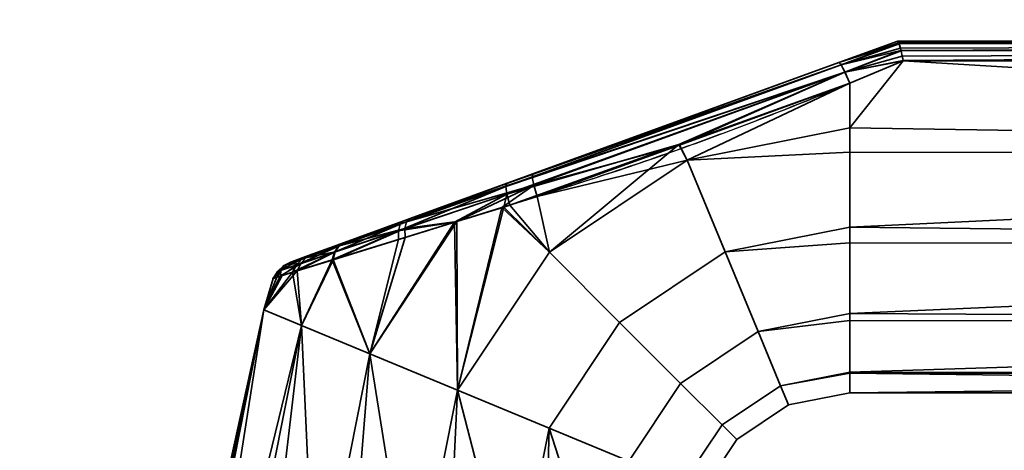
# Model space of a CAD drawing. Header units: millimetres. Extents: x -490 to 6690, y -115 to 132.
# Tile 298 of 656: x 1169 to 1231, y 45 to 72. Entities that reach past the tile are written whole.
import ezdxf

# ---------------------------------------------------------------- set-up
doc = ezdxf.new("R2010")
doc.units = ezdxf.units.MM
doc.layers.add('151', color=7, linetype='Continuous', true_color=0xffffff)

# ---------------------------------------------------------------- blocks, each defined once
blk = doc.blocks.new('UG_SURFACE_002')
at = {"layer": '151', "color": 252, "linetype": 'Continuous', "lineweight": 35}
for points in [[(2040, -6.2, 2202), (2040, 113.2, 2202), (960, 113.2, 2202), (960, -6.2, 2202)], [(1110, -6.2, 2052), (1110, 113.2, 2052), (1890, 113.2, 2052), (1890, -6.2, 2052)]]:
    blk.add_3dface(points, dxfattribs=at)
blk = doc.blocks.new('UG_SURFACE_102')
at = {"layer": '151', "color": 254, "linetype": 'Continuous', "lineweight": 35}
for points in [[(1220.316, 69.659, 1116.438), (1224, 71, 1115.949), (1224, 71, 1092.051), (1220.316, 69.659, 1091.562)], [(1224.07, 70.888, 1116.66), (1224.002, 71, 1116), (1220.316, 69.659, 1116.438)], [(1224.002, 71, 1116), (1224, 71, 1115.949), (1220.316, 69.659, 1116.438)], [(1220.316, 69.659, 1091.562), (1224.002, 71, 1092), (1224.07, 70.888, 1091.34)], [(1220.316, 69.659, 1091.562), (1224, 71, 1092.051), (1224.002, 71, 1092)], [(1224.081, 70.853, 1116.723), (1224.07, 70.888, 1116.66), (1220.316, 69.659, 1116.438)], [(1220.316, 69.659, 1091.562), (1224.07, 70.888, 1091.34), (1224.081, 70.853, 1091.277)], [(1220.316, 69.659, 1116.438), (1220.46, 69.517, 1117.27), (1224.081, 70.853, 1116.723)], [(1224.081, 70.853, 1091.277), (1220.46, 69.517, 1090.73), (1220.316, 69.659, 1091.562)], [(1224.087, 70.835, 1116.757), (1224.081, 70.853, 1116.723), (1220.46, 69.517, 1117.27)], [(1220.46, 69.517, 1090.73), (1224.081, 70.853, 1091.277), (1224.087, 70.835, 1091.243)], [(1319, 71, 1116), (1319, 71, 1092), (1224, 71, 1092.051), (1224, 71, 1115.949)], [(1319, 71, 1092), (1224.002, 71, 1092), (1224, 71, 1092.051)], [(1224, 71, 1115.949), (1224.002, 71, 1116), (1319, 71, 1116)], [(1319, 71, 1116), (1224.002, 71, 1116), (1224.07, 70.888, 1116.66)], [(1224.07, 70.888, 1091.34), (1224.002, 71, 1092), (1319, 71, 1092)], [(1224.07, 70.888, 1116.66), (1224.081, 70.853, 1116.723), (1319, 71, 1116)], [(1319, 71, 1092), (1224.081, 70.853, 1091.277), (1224.07, 70.888, 1091.34)], [(1319, 71, 1116), (1224.081, 70.853, 1116.723), (1224.087, 70.835, 1116.757)], [(1224.087, 70.835, 1091.243), (1224.081, 70.853, 1091.277), (1319, 71, 1092)], [(1224.087, 70.835, 1116.757), (1319, 70.847, 1116.764), (1319, 71, 1116)], [(1319, 71, 1092), (1319, 70.847, 1091.236), (1224.087, 70.835, 1091.243)], [(1224.169, 70.566, 1117.244), (1224.087, 70.835, 1116.757), (1220.46, 69.517, 1117.27)], [(1220.46, 69.517, 1090.73), (1224.087, 70.835, 1091.243), (1224.169, 70.566, 1090.757)], [(1224.206, 70.416, 1117.379), (1224.169, 70.566, 1117.244), (1220.46, 69.517, 1117.27)], [(1220.46, 69.517, 1090.73), (1224.169, 70.566, 1090.757), (1224.206, 70.416, 1090.621)], [(1220.46, 69.517, 1117.27), (1220.703, 69.056, 1117.949), (1224.206, 70.416, 1117.379)], [(1224.206, 70.416, 1090.621), (1220.703, 69.056, 1090.051), (1220.46, 69.517, 1090.73)], [(1224.21, 70.399, 1117.393), (1224.206, 70.416, 1117.379), (1220.703, 69.056, 1117.949)], [(1220.703, 69.056, 1090.051), (1224.206, 70.416, 1090.621), (1224.21, 70.399, 1090.607)], [(1224.289, 70.067, 1117.692), (1224.21, 70.399, 1117.393), (1220.703, 69.056, 1117.949)], [(1220.703, 69.056, 1090.051), (1224.21, 70.399, 1090.607), (1224.289, 70.067, 1090.308)], [(1319, 70.846, 1116.768), (1319, 70.847, 1116.764), (1224.087, 70.835, 1116.757)], [(1224.169, 70.566, 1090.757), (1224.087, 70.835, 1091.243), (1319, 70.847, 1091.236)], [(1319, 70.846, 1116.768), (1224.087, 70.835, 1116.757), (1224.169, 70.566, 1117.244)], [(1319, 70.847, 1091.236), (1224.206, 70.416, 1090.621), (1224.169, 70.566, 1090.757)], [(1224.169, 70.566, 1117.244), (1224.206, 70.416, 1117.379), (1319, 70.846, 1116.768)], [(1224.21, 70.399, 1090.607), (1224.206, 70.416, 1090.621), (1319, 70.847, 1091.236)], [(1319, 70.846, 1116.768), (1224.206, 70.416, 1117.379), (1224.21, 70.399, 1117.393)], [(1319, 70.847, 1091.236), (1319, 70.846, 1091.232), (1224.21, 70.399, 1090.607)], [(1224.21, 70.399, 1117.393), (1319, 70.415, 1117.411), (1319, 70.846, 1116.768)], [(1319, 70.846, 1091.232), (1319, 70.415, 1090.589), (1224.21, 70.399, 1090.607)], [(1319, 70.41, 1117.419), (1319, 70.415, 1117.411), (1224.21, 70.399, 1117.393)], [(1224.289, 70.067, 1090.308), (1224.21, 70.399, 1090.607), (1319, 70.415, 1090.589)], [(1319, 70.41, 1117.419), (1224.21, 70.399, 1117.393), (1224.289, 70.067, 1117.692)], [(1319, 70.415, 1090.589), (1224.35, 69.783, 1090.16), (1224.289, 70.067, 1090.308)], [(1224.289, 70.067, 1117.692), (1224.35, 69.783, 1117.84), (1319, 70.41, 1117.419)], [(1224.353, 69.769, 1090.154), (1224.35, 69.783, 1090.16), (1319, 70.415, 1090.589)], [(1319, 70.41, 1117.419), (1224.35, 69.783, 1117.84), (1224.353, 69.769, 1117.846)], [(1319, 70.415, 1090.589), (1319, 70.41, 1090.581), (1224.353, 69.769, 1090.154)], [(1224.353, 69.769, 1117.846), (1319, 69.769, 1117.846), (1319, 70.41, 1117.419)], [(1319, 70.41, 1090.581), (1319, 69.769, 1090.154), (1224.353, 69.769, 1090.154)], [(1199.549, 62.1, 1091.876), (1220.316, 69.659, 1091.562), (1220.46, 69.517, 1090.73)], [(1201.166, 62.689, 1116.361), (1220.316, 69.659, 1116.438), (1220.316, 69.659, 1091.562), (1199.549, 62.1, 1091.876)], [(1220.46, 69.517, 1117.27), (1220.316, 69.659, 1116.438), (1201.166, 62.689, 1116.361)], [(1220.703, 69.056, 1117.949), (1224.35, 69.783, 1117.84), (1224.289, 70.067, 1117.692)], [(1224.289, 70.067, 1090.308), (1224.35, 69.783, 1090.16), (1220.703, 69.056, 1090.051)], [(1224.353, 69.769, 1117.846), (1224.35, 69.783, 1117.84), (1220.703, 69.056, 1117.949)], [(1220.703, 69.056, 1090.051), (1224.35, 69.783, 1090.16), (1224.353, 69.769, 1090.154)], [(1220.703, 69.056, 1117.949), (1221, 68.361, 1118.352), (1224.353, 69.769, 1117.846)], [(1224.353, 69.769, 1090.154), (1221, 68.361, 1089.648), (1220.703, 69.056, 1090.051)], [(1319, 64.025, 1089), (1221, 65.568, 1089.082), (1224.353, 69.769, 1090.154)], [(1221, 65.568, 1089.082), (1221, 68.361, 1089.648), (1224.353, 69.769, 1090.154)], [(1224.353, 69.769, 1117.846), (1221, 65.568, 1118.918), (1319, 64.025, 1119)], [(1224.353, 69.769, 1117.846), (1221, 68.361, 1118.352), (1221, 65.568, 1118.918)], [(1319, 64.025, 1119), (1319, 69.769, 1117.846), (1224.353, 69.769, 1117.846)], [(1224.353, 69.769, 1090.154), (1319, 69.769, 1090.154), (1319, 64.025, 1089)], [(1220.46, 69.517, 1090.73), (1199.487, 61.9, 1091.085), (1199.549, 62.1, 1091.876)], [(1199.487, 61.9, 1091.085), (1220.46, 69.517, 1090.73), (1220.703, 69.056, 1090.051)], [(1220.703, 69.056, 1090.051), (1199.551, 61.419, 1090.427), (1199.487, 61.9, 1091.085)], [(1199.551, 61.419, 1090.427), (1220.703, 69.056, 1090.051), (1210.309, 64.529, 1089.831)], [(1220.703, 69.056, 1117.949), (1220.46, 69.517, 1117.27), (1201.136, 62.488, 1117.182)], [(1201.166, 62.689, 1116.361), (1201.136, 62.488, 1117.182), (1220.46, 69.517, 1117.27)], [(1201.136, 62.488, 1117.182), (1201.233, 61.986, 1117.857), (1220.703, 69.056, 1117.949)], [(1220.703, 69.056, 1117.949), (1201.233, 61.986, 1117.857), (1210.346, 64.501, 1118.304)], [(1220.703, 69.056, 1090.051), (1221, 68.361, 1089.648), (1210.309, 64.529, 1089.831)], [(1210.346, 64.501, 1118.304), (1221, 68.361, 1118.352), (1220.703, 69.056, 1117.949)], [(1210.833, 63.546, 1089.082), (1210.309, 64.529, 1089.831), (1221, 68.361, 1089.648)], [(1221, 68.361, 1118.352), (1210.346, 64.501, 1118.304), (1210.833, 63.546, 1118.918)], [(1221, 68.361, 1089.648), (1221, 65.568, 1089.082), (1210.833, 63.546, 1089.082)], [(1210.833, 63.546, 1118.918), (1221, 65.568, 1118.918), (1221, 68.361, 1118.352)], [(1210.833, 63.546, 1089.082), (1221, 65.568, 1089.082), (1221, 64.051, 1089.242)], [(1221, 64.051, 1118.758), (1221, 65.568, 1118.918), (1210.833, 63.546, 1118.918)], [(1319, 64.025, 1089), (1221, 64.051, 1089.242), (1221, 65.568, 1089.082)], [(1221, 65.568, 1118.918), (1221, 64.051, 1118.758), (1319, 64.025, 1119)], [(1210.309, 64.529, 1089.831), (1199.728, 60.737, 1090.011), (1199.551, 61.419, 1090.427)], [(1202.214, 57.786, 1089.082), (1199.728, 60.737, 1090.011), (1210.309, 64.529, 1089.831)], [(1201.233, 61.986, 1117.857), (1201.441, 61.275, 1118.263), (1210.346, 64.501, 1118.304)], [(1210.833, 63.546, 1118.918), (1210.346, 64.501, 1118.304), (1201.441, 61.275, 1118.263)], [(1210.309, 64.529, 1089.831), (1210.833, 63.546, 1089.082), (1202.214, 57.786, 1089.082)], [(1201.441, 61.275, 1118.263), (1202.214, 57.786, 1118.918), (1210.833, 63.546, 1118.918)], [(1213.207, 57.815, 1089.734), (1206.6, 53.4, 1089.734), (1202.214, 57.786, 1089.082), (1210.833, 63.546, 1089.082)], [(1210.833, 63.546, 1118.918), (1202.214, 57.786, 1118.918), (1206.6, 53.4, 1118.266), (1213.207, 57.815, 1118.266)], [(1210.833, 63.546, 1118.918), (1213.207, 57.815, 1118.266), (1221, 59.365, 1118.266), (1221, 64.051, 1118.758)], [(1221, 64.051, 1089.242), (1221, 59.365, 1089.734), (1213.207, 57.815, 1089.734), (1210.833, 63.546, 1089.082)], [(1319, 64.025, 1119), (1221, 64.051, 1118.758), (1221, 59.365, 1118.266)], [(1221, 59.365, 1089.734), (1221, 64.051, 1089.242), (1319, 64.025, 1089)], [(1221, 59.365, 1118.266), (1319, 58.277, 1117.865), (1319, 64.025, 1119)], [(1319, 64.025, 1089), (1319, 58.277, 1090.135), (1221, 59.365, 1089.734)], [(1189.402, 58.407, 1111.613), (1193.485, 59.894, 1114.336), (1201.166, 62.689, 1116.361), (1193.101, 59.754, 1093.847)], [(1201.166, 62.689, 1116.361), (1199.549, 62.1, 1091.876), (1193.101, 59.754, 1093.847)], [(1193.485, 59.894, 1114.336), (1193.271, 59.687, 1114.964), (1201.136, 62.488, 1117.182)], [(1201.233, 61.986, 1117.857), (1201.136, 62.488, 1117.182), (1193.271, 59.687, 1114.964)], [(1201.136, 62.488, 1117.182), (1201.166, 62.689, 1116.361), (1193.485, 59.894, 1114.336)], [(1199.487, 61.9, 1091.085), (1199.551, 61.419, 1090.427), (1192.756, 59.141, 1092.691)], [(1192.756, 59.141, 1092.691), (1192.875, 59.546, 1093.233), (1199.487, 61.9, 1091.085)], [(1199.487, 61.9, 1091.085), (1192.875, 59.546, 1093.233), (1193.101, 59.754, 1093.847)], [(1193.101, 59.754, 1093.847), (1199.549, 62.1, 1091.876), (1199.487, 61.9, 1091.085)], [(1201.233, 61.986, 1117.857), (1193.164, 59.278, 1115.516), (1196.408, 59.716, 1116.839)], [(1193.271, 59.687, 1114.964), (1193.164, 59.278, 1115.516), (1201.233, 61.986, 1117.857)], [(1196.408, 59.716, 1116.839), (1199.239, 60.593, 1117.64), (1201.233, 61.986, 1117.857)], [(1199.239, 60.593, 1117.64), (1201.441, 61.275, 1118.263), (1201.233, 61.986, 1117.857)], [(1192.756, 59.141, 1092.691), (1199.551, 61.419, 1090.427), (1196.274, 59.671, 1091.138)], [(1199.551, 61.419, 1090.427), (1199.349, 60.62, 1090.135), (1196.274, 59.671, 1091.138)], [(1201.441, 61.275, 1118.263), (1199.239, 60.593, 1117.64), (1202.214, 57.786, 1118.918)], [(1199.551, 61.419, 1090.427), (1199.728, 60.737, 1090.011), (1199.349, 60.62, 1090.135)], [(1196.454, 49.167, 1089.082), (1196.274, 59.671, 1091.138), (1199.349, 60.62, 1090.135)], [(1199.239, 60.593, 1117.64), (1196.408, 59.716, 1116.839), (1196.454, 49.167, 1118.918)], [(1199.349, 60.62, 1090.135), (1202.214, 57.786, 1089.082), (1196.454, 49.167, 1089.082)], [(1196.454, 49.167, 1118.918), (1202.214, 57.786, 1118.918), (1199.239, 60.593, 1117.64)], [(1202.214, 57.786, 1089.082), (1199.349, 60.62, 1090.135), (1199.728, 60.737, 1090.011)], [(1193.271, 59.687, 1114.964), (1193.485, 59.894, 1114.336), (1189.402, 58.407, 1111.613)], [(1193.101, 59.754, 1093.847), (1187.381, 57.672, 1109.074), (1189.402, 58.407, 1111.613)], [(1187.381, 57.672, 1109.074), (1193.101, 59.754, 1093.847), (1189.346, 58.387, 1096.441)], [(1188.675, 57.327, 1112.784), (1193.18, 58.716, 1115.926), (1193.164, 59.278, 1115.516)], [(1193.164, 59.278, 1115.516), (1188.809, 57.815, 1112.458), (1188.675, 57.327, 1112.784)], [(1192.875, 59.546, 1093.233), (1192.756, 59.141, 1092.691), (1188.75, 57.795, 1095.602)], [(1188.75, 57.795, 1095.602), (1189.001, 58.166, 1096.001), (1192.875, 59.546, 1093.233)], [(1189.059, 58.186, 1112.056), (1188.809, 57.815, 1112.458), (1193.164, 59.278, 1115.516)], [(1192.875, 59.546, 1093.233), (1189.001, 58.166, 1096.001), (1189.346, 58.387, 1096.441)], [(1189.402, 58.407, 1111.613), (1189.059, 58.186, 1112.056), (1193.271, 59.687, 1114.964)], [(1193.164, 59.278, 1115.516), (1193.271, 59.687, 1114.964), (1189.059, 58.186, 1112.056)], [(1189.346, 58.387, 1096.441), (1193.101, 59.754, 1093.847), (1192.875, 59.546, 1093.233)], [(1190.974, 51.437, 1116.99), (1196.408, 59.716, 1116.839), (1193.18, 58.716, 1115.926)], [(1196.408, 59.716, 1116.839), (1190.974, 51.437, 1116.99), (1196.454, 49.167, 1118.918)], [(1196.454, 49.167, 1089.082), (1190.974, 51.437, 1091.01), (1196.274, 59.671, 1091.138)], [(1192.759, 58.586, 1092.285), (1196.274, 59.671, 1091.138), (1190.974, 51.437, 1091.01)], [(1196.274, 59.671, 1091.138), (1192.759, 58.586, 1092.285), (1192.756, 59.141, 1092.691)], [(1193.164, 59.278, 1115.516), (1193.18, 58.716, 1115.926), (1196.408, 59.716, 1116.839)], [(1213.207, 57.815, 1089.734), (1221, 59.365, 1089.734), (1221, 58.376, 1090.305)], [(1221, 58.376, 1117.695), (1221, 59.365, 1118.266), (1213.207, 57.815, 1118.266)], [(1319, 58.277, 1090.135), (1221, 58.376, 1090.305), (1221, 59.365, 1089.734)], [(1221, 59.365, 1118.266), (1221, 58.376, 1117.695), (1319, 58.277, 1117.865)], [(1188.613, 57.308, 1095.278), (1188.75, 57.795, 1095.602), (1192.756, 59.141, 1092.691)], [(1192.756, 59.141, 1092.691), (1192.759, 58.586, 1092.285), (1188.613, 57.308, 1095.278)], [(1188.613, 57.308, 1095.278), (1192.759, 58.586, 1092.285), (1190.974, 51.437, 1091.01)], [(1190.974, 51.437, 1116.99), (1193.18, 58.716, 1115.926), (1188.675, 57.327, 1112.784)], [(1189.346, 58.387, 1096.441), (1187.128, 57.58, 1099.384), (1186.033, 57.181, 1102.998), (1186.242, 57.257, 1106.238)], [(1186.242, 57.257, 1106.238), (1187.381, 57.672, 1109.074), (1189.346, 58.387, 1096.441)], [(1189.001, 58.166, 1096.001), (1188.75, 57.795, 1095.602), (1186.372, 56.992, 1098.879)], [(1186.372, 56.992, 1098.879), (1186.709, 57.348, 1099.121), (1189.001, 58.166, 1096.001)], [(1189.001, 58.166, 1096.001), (1186.709, 57.348, 1099.121), (1187.128, 57.58, 1099.384)], [(1187.381, 57.672, 1109.074), (1186.97, 57.441, 1109.363), (1189.059, 58.186, 1112.056)], [(1188.809, 57.815, 1112.458), (1189.059, 58.186, 1112.056), (1186.97, 57.441, 1109.363)], [(1187.128, 57.58, 1099.384), (1189.346, 58.387, 1096.441), (1189.001, 58.166, 1096.001)], [(1189.059, 58.186, 1112.056), (1189.402, 58.407, 1111.613), (1187.381, 57.672, 1109.074)], [(1213.207, 57.815, 1118.266), (1215.274, 52.824, 1115.147), (1221, 53.963, 1115.147), (1221, 58.376, 1117.695)], [(1221, 58.376, 1090.305), (1221, 53.963, 1092.853), (1215.274, 52.824, 1092.853), (1213.207, 57.815, 1089.734)], [(1319, 58.277, 1117.865), (1221, 58.376, 1117.695), (1221, 53.963, 1115.147)], [(1221, 53.963, 1092.853), (1221, 58.376, 1090.305), (1319, 58.277, 1090.135)], [(1221, 53.963, 1115.147), (1319, 53.402, 1114.615), (1319, 58.277, 1117.865)], [(1319, 58.277, 1090.135), (1319, 53.402, 1093.385), (1221, 53.963, 1092.853)], [(1186.709, 57.348, 1099.121), (1186.372, 56.992, 1098.879), (1185.195, 56.594, 1102.889)], [(1185.195, 56.594, 1102.889), (1185.575, 56.943, 1102.941), (1186.709, 57.348, 1099.121)], [(1186.709, 57.348, 1099.121), (1185.575, 56.943, 1102.941), (1186.033, 57.181, 1102.998)], [(1186.242, 57.257, 1106.238), (1185.791, 57.02, 1106.364), (1186.97, 57.441, 1109.363)], [(1186.643, 57.084, 1109.63), (1186.97, 57.441, 1109.363), (1185.791, 57.02, 1106.364)], [(1186.033, 57.181, 1102.998), (1187.128, 57.58, 1099.384), (1186.709, 57.348, 1099.121)], [(1186.142, 56.541, 1098.674), (1186.372, 56.992, 1098.879), (1188.75, 57.795, 1095.602)], [(1188.75, 57.795, 1095.602), (1188.613, 57.308, 1095.278), (1186.142, 56.541, 1098.674)], [(1186.142, 56.541, 1098.674), (1188.613, 57.308, 1095.278), (1186.692, 53.211, 1095.183)], [(1186.97, 57.441, 1109.363), (1187.381, 57.672, 1109.074), (1186.242, 57.257, 1106.238)], [(1186.424, 56.629, 1109.854), (1188.675, 57.327, 1112.784), (1188.809, 57.815, 1112.458)], [(1188.809, 57.815, 1112.458), (1186.643, 57.084, 1109.63), (1186.424, 56.629, 1109.854)], [(1186.692, 53.211, 1112.817), (1188.675, 57.327, 1112.784), (1186.424, 56.629, 1109.854)], [(1186.97, 57.441, 1109.363), (1186.643, 57.084, 1109.63), (1188.809, 57.815, 1112.458)], [(1188.675, 57.327, 1112.784), (1186.692, 53.211, 1112.817), (1190.974, 51.437, 1116.99)], [(1190.974, 51.437, 1091.01), (1186.692, 53.211, 1095.183), (1188.613, 57.308, 1095.278)], [(1206.6, 53.4, 1089.734), (1202.185, 46.793, 1089.734), (1196.454, 49.167, 1089.082), (1202.214, 57.786, 1089.082)], [(1202.214, 57.786, 1118.918), (1196.454, 49.167, 1118.918), (1202.185, 46.793, 1118.266), (1206.6, 53.4, 1118.266)], [(1215.274, 52.824, 1092.853), (1210.42, 49.58, 1092.853), (1206.6, 53.4, 1089.734), (1213.207, 57.815, 1089.734)], [(1213.207, 57.815, 1118.266), (1206.6, 53.4, 1118.266), (1210.42, 49.58, 1115.147), (1215.274, 52.824, 1115.147)], [(1185.484, 56.335, 1100.914), (1185.195, 56.594, 1102.889), (1186.372, 56.992, 1098.879)], [(1185.575, 56.943, 1102.941), (1185.195, 56.594, 1102.889), (1185.419, 56.67, 1106.481)], [(1186.643, 57.084, 1109.63), (1185.419, 56.67, 1106.481), (1185.353, 56.295, 1107.104)], [(1185.353, 56.295, 1107.104), (1186.424, 56.629, 1109.854), (1186.643, 57.084, 1109.63)], [(1185.791, 57.02, 1106.364), (1185.419, 56.67, 1106.481), (1186.643, 57.084, 1109.63)], [(1185.419, 56.67, 1106.481), (1185.791, 57.02, 1106.364), (1185.575, 56.943, 1102.941)], [(1186.372, 56.992, 1098.879), (1186.142, 56.541, 1098.674), (1185.484, 56.335, 1100.914)], [(1186.033, 57.181, 1102.998), (1185.575, 56.943, 1102.941), (1185.791, 57.02, 1106.364)], [(1185.791, 57.02, 1106.364), (1186.242, 57.257, 1106.238), (1186.033, 57.181, 1102.998)], [(1184.348, 54.182, 1107.119), (1186.692, 53.211, 1112.817), (1186.424, 56.629, 1109.854)], [(1186.424, 56.629, 1109.854), (1185.353, 56.295, 1107.104), (1184.348, 54.182, 1107.119)], [(1184.348, 54.182, 1100.881), (1185.484, 56.335, 1100.914), (1186.142, 56.541, 1098.674)], [(1186.142, 56.541, 1098.674), (1186.692, 53.211, 1095.183), (1184.348, 54.182, 1100.881)], [(1184.916, 56.158, 1102.843), (1185.484, 56.335, 1100.914), (1184.348, 54.182, 1100.881)], [(1184.348, 54.182, 1107.119), (1185.353, 56.295, 1107.104), (1185.15, 56.231, 1106.582)], [(1184.348, 54.182, 1107.119), (1185.15, 56.231, 1106.582), (1184.916, 56.158, 1102.843)], [(1184.916, 56.158, 1102.843), (1184.348, 54.182, 1100.881), (1184.348, 54.182, 1107.119)], [(1184.916, 56.158, 1102.843), (1185.15, 56.231, 1106.582), (1185.419, 56.67, 1106.481)], [(1185.419, 56.67, 1106.481), (1185.195, 56.594, 1102.889), (1184.916, 56.158, 1102.843)], [(1185.484, 56.335, 1100.914), (1184.916, 56.158, 1102.843), (1185.195, 56.594, 1102.889)], [(1185.419, 56.67, 1106.481), (1185.15, 56.231, 1106.582), (1185.353, 56.295, 1107.104)], [(1184.348, 54.182, 1100.881), (1181.328, 39, 1100.881), (1181, 39, 1104)], [(1181, 39, 1104), (1184.348, 54.182, 1107.119), (1184.348, 54.182, 1100.881)], [(1181, 39, 1104), (1181.164, 39, 1105.559), (1184.348, 54.182, 1107.119)], [(1181.164, 39, 1105.559), (1181.328, 39, 1107.119), (1184.348, 54.182, 1107.119)], [(1186.692, 53.211, 1112.817), (1184.348, 54.182, 1107.119), (1181.328, 39, 1107.119), (1183.234, 39, 1111.4)], [(1181.959, 39, 1099.465), (1181.328, 39, 1100.881), (1184.348, 54.182, 1100.881)], [(1184.348, 54.182, 1100.881), (1186.692, 53.211, 1095.183), (1183.865, 39, 1095.183), (1181.959, 39, 1099.465)], [(1215.274, 52.824, 1092.853), (1221, 53.963, 1092.853), (1221, 53.516, 1093.467)], [(1221, 53.516, 1114.532), (1221, 53.963, 1115.147), (1215.274, 52.824, 1115.147)], [(1319, 53.402, 1093.385), (1221, 53.516, 1093.467), (1221, 53.963, 1092.853)], [(1221, 53.963, 1115.147), (1221, 53.516, 1114.532), (1319, 53.402, 1114.615)], [(1183.234, 39, 1111.4), (1183.865, 39, 1112.817), (1186.692, 53.211, 1112.817)], [(1186.692, 53.211, 1112.817), (1183.865, 39, 1112.817), (1187.348, 39, 1115.953)], [(1185.017, 39, 1094.146), (1183.865, 39, 1095.183), (1186.692, 53.211, 1095.183)], [(1186.692, 53.211, 1095.183), (1190.974, 51.437, 1091.01), (1188.5, 39, 1091.01), (1185.017, 39, 1094.146)], [(1187.348, 39, 1115.953), (1188.5, 39, 1116.99), (1190.974, 51.437, 1116.99), (1186.692, 53.211, 1112.817)], [(1210.42, 49.58, 1092.853), (1207.176, 44.726, 1092.853), (1202.185, 46.793, 1089.734), (1206.6, 53.4, 1089.734)], [(1206.6, 53.4, 1118.266), (1202.185, 46.793, 1118.266), (1207.176, 44.726, 1115.147), (1210.42, 49.58, 1115.147)], [(1215.274, 52.824, 1115.147), (1216.677, 49.437, 1110.101), (1221, 50.297, 1110.101), (1221, 53.516, 1114.532)], [(1221, 53.516, 1093.467), (1221, 50.297, 1097.899), (1216.677, 49.437, 1097.899), (1215.274, 52.824, 1092.853)], [(1319, 53.402, 1114.615), (1221, 53.516, 1114.532), (1221, 50.297, 1110.101)], [(1221, 50.297, 1097.899), (1221, 53.516, 1093.467), (1319, 53.402, 1093.385)], [(1221, 50.297, 1110.101), (1319, 50.144, 1109.746), (1319, 53.402, 1114.615)], [(1221, 50.297, 1097.899), (1319, 53.402, 1093.385), (1319, 50.144, 1098.254)], [(1216.677, 49.437, 1097.899), (1213.012, 46.988, 1097.899), (1210.42, 49.58, 1092.853), (1215.274, 52.824, 1092.853)], [(1215.274, 52.824, 1115.147), (1210.42, 49.58, 1115.147), (1213.012, 46.988, 1110.101), (1216.677, 49.437, 1110.101)], [(1190.974, 51.437, 1116.99), (1188.5, 39, 1116.99), (1192.957, 39, 1118.439)], [(1189.975, 39, 1090.53), (1188.5, 39, 1091.01), (1190.974, 51.437, 1091.01)], [(1190.974, 51.437, 1091.01), (1196.454, 49.167, 1089.082), (1194.432, 39, 1089.082), (1189.975, 39, 1090.53)], [(1192.957, 39, 1118.439), (1194.432, 39, 1118.918), (1196.454, 49.167, 1118.918), (1190.974, 51.437, 1116.99)], [(1216.677, 49.437, 1097.899), (1221, 50.297, 1097.899), (1221, 50.218, 1098.27)], [(1221, 50.218, 1109.73), (1221, 50.297, 1110.101), (1216.677, 49.437, 1110.101)], [(1216.677, 49.437, 1110.101), (1217.173, 48.239, 1104), (1221, 49, 1104), (1221, 50.218, 1109.73)], [(1221, 50.218, 1098.27), (1221, 49, 1104), (1217.173, 48.239, 1104), (1216.677, 49.437, 1097.899)], [(1319, 50.144, 1098.254), (1221, 50.218, 1098.27), (1221, 50.297, 1097.899)], [(1221, 50.297, 1110.101), (1221, 50.218, 1109.73), (1319, 50.144, 1109.746)], [(1319, 50.144, 1109.746), (1221, 50.218, 1109.73), (1221, 49, 1104)], [(1319, 49, 1104), (1221, 49, 1104), (1221, 50.218, 1098.27)], [(1221, 50.218, 1098.27), (1319, 50.144, 1098.254), (1319, 49, 1104)], [(1221, 49, 1104), (1319, 49, 1104), (1319, 50.144, 1109.746)], [(1213.012, 46.988, 1097.899), (1210.563, 43.323, 1097.899), (1207.176, 44.726, 1092.853), (1210.42, 49.58, 1092.853)], [(1210.42, 49.58, 1115.147), (1207.176, 44.726, 1115.147), (1210.563, 43.323, 1110.101), (1213.012, 46.988, 1110.101)], [(1217.173, 48.239, 1104), (1213.929, 46.071, 1104), (1213.012, 46.988, 1097.899), (1216.677, 49.437, 1097.899)], [(1216.677, 49.437, 1110.101), (1213.012, 46.988, 1110.101), (1213.929, 46.071, 1104), (1217.173, 48.239, 1104)], [(1196.454, 49.167, 1118.918), (1194.432, 39, 1118.918), (1199.093, 39, 1118.428)], [(1195.974, 39, 1089.244), (1194.432, 39, 1089.082), (1196.454, 49.167, 1089.082)], [(1196.454, 49.167, 1089.082), (1202.185, 46.793, 1089.734), (1200.635, 39, 1089.734), (1195.974, 39, 1089.244)], [(1199.093, 39, 1118.428), (1200.635, 39, 1118.266), (1202.185, 46.793, 1118.266), (1196.454, 49.167, 1118.918)], [(1213.929, 46.071, 1104), (1211.761, 42.827, 1104), (1210.563, 43.323, 1097.899), (1213.012, 46.988, 1097.899)], [(1213.012, 46.988, 1110.101), (1210.563, 43.323, 1110.101), (1211.761, 42.827, 1104), (1213.929, 46.071, 1104)], [(1202.185, 46.793, 1118.266), (1200.635, 39, 1118.266), (1204.694, 39, 1115.923)], [(1201.978, 39, 1090.51), (1200.635, 39, 1089.734), (1202.185, 46.793, 1089.734)], [(1202.185, 46.793, 1089.734), (1207.176, 44.726, 1092.853), (1206.037, 39, 1092.853), (1201.978, 39, 1090.51)], [(1204.694, 39, 1115.923), (1206.037, 39, 1115.147), (1207.176, 44.726, 1115.147), (1202.185, 46.793, 1118.266)]]:
    blk.add_3dface(points, dxfattribs=at)
blk = doc.blocks.new('UG_SURFACE_143')
at = {"layer": '151', "color": 254, "linetype": 'Continuous', "lineweight": 35}
for points in [[(1873.25, 111.75, 2030.25), (1126.75, 111.75, 2030.25), (1126.75, -10, 2030.25), (1873.25, -10, 2030.25)], [(1851.25, 111.75, 2008.25), (1851.25, 4, 2008.25), (1148.75, 4, 2008.25), (1148.75, 111.75, 2008.25)]]:
    blk.add_3dface(points, dxfattribs=at)
blk = doc.blocks.new('UG_SURFACE_144')
at = {"layer": '151', "color": 7, "linetype": 'Continuous', "lineweight": 35}
for points in [[(1851.25, 4, 2008.25), (1851.25, 111.75, 2008.25), (1148.75, 111.75, 2008.25), (1148.75, 4, 2008.25)], [(1149, 4, 2008), (1149, 111.75, 2008), (1851, 111.75, 2008), (1851, 4, 2008)]]:
    blk.add_3dface(points, dxfattribs=at)

msp = doc.modelspace()

# ---------------------------------------------------------------- linework, layer by layer
at = {"layer": '151', "color": 253, "linetype": 'Continuous', "lineweight": -3}
for p, q in [((1224, 71, 1115.949), (1224, 71, 1092.051)), ((1319, 71, 1092), (1224.002, 71, 1092)), ((1224.002, 71, 1116), (1319, 71, 1116)), ((1319, 69.769, 1117.846), (1224.353, 69.769, 1117.846)), ((1224.353, 69.769, 1090.154), (1319, 69.769, 1090.154))]:
    msp.add_line(p, q, dxfattribs=at)
at = {"layer": '151', "color": 253, "linetype": 'Continuous', "lineweight": -3, "extrusion": (0.934658, 0.340188, 0.103375)}
msp.add_arc((-353.914, 964.708, 1277.116), 2, 285.85564, 0, dxfattribs=at)
at = {"layer": '151', "color": 253, "linetype": 'Continuous', "lineweight": -3, "extrusion": (0.934658, 0.340188, -0.103375)}
msp.add_arc((-353.914, 1231.462, 1048.864), 2, 0, 74.14436, dxfattribs=at)
at = {"layer": '151', "color": 253, "linetype": 'Continuous', "lineweight": -3, "extrusion": (1, 0, 0)}
msp.add_arc((64, 1104, 1221), 15, 73.09721, 286.90279, dxfattribs=at)
at = {"layer": '151', "color": 253, "linetype": 'Continuous', "lineweight": -3, "extrusion": (-0.34202, 0.939693, 0)}
for start_param, end_param in [(5.007398, 5.117253), (1.165933, 1.275787)]:
    msp.add_ellipse((1209.931, 65.879, 1104), major_axis=(35.717, 13), ratio=0.34202, start_param=start_param, end_param=end_param, dxfattribs=at)
at = {"layer": '151', "color": 253, "linetype": 'Continuous', "lineweight": -3, "extrusion": (0.387206, -0.921993, 0)}
for start_param, end_param in [(1.176005, 1.275787), (5.007398, 5.10718)]:
    msp.add_ellipse((1210.615, 64, 1104), major_axis=(35.717, 15), ratio=0.387206, start_param=start_param, end_param=end_param, dxfattribs=at)
at = {"layer": '151', "color": 253, "linetype": 'Continuous', "lineweight": -3}
for points in [[(1224, 71, 1115.949), (1224, 71, 1115.966), (1224.001, 71, 1115.983), (1224.002, 71, 1116)], [(1224.002, 71, 1092), (1224.001, 71, 1092.017), (1224, 71, 1092.034), (1224, 71, 1092.051)], [(1224.353, 69.769, 1090.154), (1224.206, 70.484, 1090.452), (1224.061, 71, 1091.202), (1224.002, 71, 1092)], [(1224.002, 71, 1116), (1224.061, 71, 1116.798), (1224.206, 70.484, 1117.548), (1224.353, 69.769, 1117.846)]]:
    msp.add_open_spline(points, degree=3, dxfattribs=at)
for points, knots in [([(1220.316, 69.659, 1091.562), (1216.985, 68.447, 1091.193), (1213.659, 67.236, 1091.147), (1207.007, 64.815, 1091.18), (1203.682, 63.605, 1091.261), (1198.703, 61.793, 1091.991), (1197.055, 61.193, 1092.344), (1193.874, 60.035, 1093.416), (1192.315, 59.467, 1094.149), (1189.534, 58.456, 1096.12), (1188.29, 58.003, 1097.38), (1186.951, 57.515, 1099.658), (1186.595, 57.386, 1100.478), (1186.114, 57.211, 1102.174), (1185.984, 57.163, 1103.077), (1185.976, 57.16, 1105.753), (1186.478, 57.343, 1107.522), (1188.264, 57.993, 1110.592), (1189.508, 58.446, 1111.855), (1192.283, 59.456, 1113.833), (1193.841, 60.023, 1114.57), (1197.021, 61.18, 1115.648), (1198.654, 61.775, 1116), (1203.629, 63.585, 1116.735), (1206.977, 64.804, 1116.82), (1213.646, 67.231, 1116.853), (1216.98, 68.445, 1116.807), (1220.316, 69.659, 1116.438)], [0, 0, 0, 0, 0.125, 0.125, 0.25, 0.25, 0.3125, 0.3125, 0.375, 0.375, 0.4375, 0.4375, 0.46875, 0.46875, 0.5, 0.5, 0.5625, 0.5625, 0.625, 0.625, 0.6875, 0.6875, 0.75, 0.75, 0.875, 0.875, 1, 1, 1, 1]), ([(1221, 68.361, 1118.352), (1219.257, 67.644, 1118.57), (1217.509, 66.939, 1118.681), (1213.999, 65.574, 1118.808), (1212.235, 64.916, 1118.824), (1208.689, 63.651, 1118.792), (1206.907, 63.044, 1118.744), (1203.329, 61.87, 1118.509), (1201.523, 61.297, 1118.319), (1197.969, 60.188, 1117.666), (1196.224, 59.651, 1117.205), (1192.847, 58.613, 1115.848), (1191.223, 58.114, 1114.949), (1188.365, 57.232, 1112.627), (1187.113, 56.843, 1111.181), (1185.356, 56.296, 1107.833), (1184.866, 56.142, 1105.944), (1184.854, 56.139, 1103.1), (1184.971, 56.175, 1102.138), (1185.42, 56.316, 1100.311), (1185.753, 56.419, 1099.43), (1186.62, 56.69, 1097.744), (1187.138, 56.851, 1096.968), (1188.322, 57.218, 1095.534), (1188.992, 57.426, 1094.873), (1191.124, 58.084, 1093.114), (1192.745, 58.582, 1092.203), (1196.114, 59.617, 1090.83), (1197.862, 60.155, 1090.359), (1203.223, 61.827, 1089.358), (1206.837, 62.991, 1089.226), (1212.195, 64.901, 1089.176), (1213.97, 65.564, 1089.192), (1217.499, 66.935, 1089.318), (1219.254, 67.642, 1089.43), (1221, 68.361, 1089.648)], [0, 0, 0, 0, 0.0625, 0.0625, 0.125, 0.125, 0.1875, 0.1875, 0.25, 0.25, 0.3125, 0.3125, 0.375, 0.375, 0.4375, 0.4375, 0.5, 0.5, 0.53125, 0.53125, 0.5625, 0.5625, 0.59375, 0.59375, 0.625, 0.625, 0.6875, 0.6875, 0.75, 0.75, 0.875, 0.875, 0.9375, 0.9375, 1, 1, 1, 1])]:
    msp.add_open_spline(points, degree=3, knots=knots, dxfattribs=at)

# ---------------------------------------------------------------- block references
for name in ['UG_SURFACE_144', 'UG_SURFACE_002', 'UG_SURFACE_143', 'UG_SURFACE_102']:
    msp.add_blockref(name, (0, 0), dxfattribs=at)

doc.saveas('drawing.dxf')
